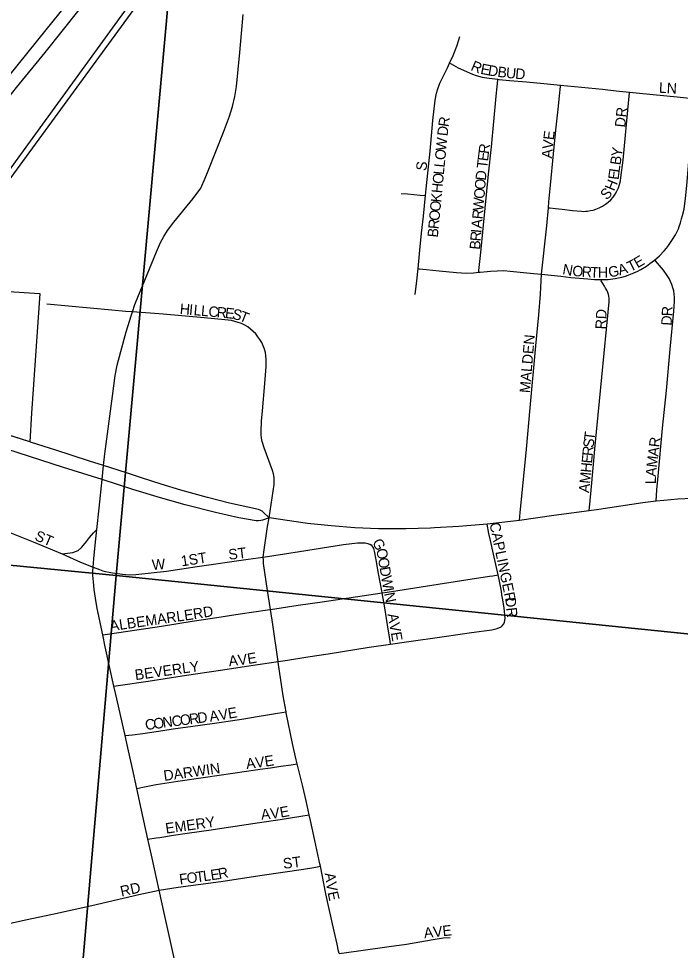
# Model space of a CAD drawing. Extents: x -209 to 4852, y 0 to 905.
# Drawn here: x 88.89 to 100.81, y 290.63 to 307.42 of the extents above; entities that cross this region are included whole.
import ezdxf

# ---------------------------------------------------------------- set-up
doc = ezdxf.new("R2010")
doc.units = 0
for name, color, linetype in [('GM_X_Airport_Location_Class_2', 7, 'Continuous'), ('GM_X_Airport_Location_Class_3', 7, 'Continuous'), ('GM_X_Corporation', 7, 'Continuous'), ('GM_X_County_Subdivision_Text', 7, 'Continuous'), ('GM_X_Minor_River', 7, 'Continuous'), ('GM_X_US_Location', 7, 'Continuous'), ('GM_X_US_Route', 7, 'Continuous')]:
    doc.layers.add(name, color=color, linetype=linetype)

msp = doc.modelspace()

# ---------------------------------------------------------------- linework, layer by layer
at = {"layer": 'GM_X_Airport_Location_Class_2'}
for points in [[(90.983, 302.265), (90.993, 302.296), (91.375, 303.213), (91.448, 303.383), (91.507, 303.493), (91.574, 303.598), (91.684, 303.747), (92.034, 304.177), (92.172, 304.364), (92.251, 304.542), (92.307, 304.676), (92.58, 305.37), (92.689, 305.658), (92.744, 305.833), (92.786, 306.011), (92.815, 306.193), (92.875, 306.809), (92.935, 307.488)], [(96.654, 306.617), (96.718, 306.752), (96.786, 306.92), (96.822, 307.035), (96.835, 307.095)], [(96.22, 304.229), (96.232, 304.349), (96.301, 305.026), (96.351, 305.581), (96.394, 305.95), (96.417, 306.073), (96.434, 306.134), (96.48, 306.251), (96.613, 306.531), (96.654, 306.617)], [(96.654, 306.617), (96.683, 306.6), (96.807, 306.531), (97.067, 306.415), (97.134, 306.39), (97.242, 306.36), (97.366, 306.342), (97.524, 306.323)], [(97.18, 302.846), (97.183, 302.877), (97.194, 302.984), (97.215, 303.206), (97.259, 303.635), (97.292, 304.003), (97.354, 304.616), (97.407, 305.104), (97.494, 306.022), (97.51, 306.188), (97.522, 306.312), (97.524, 306.323)], [(97.524, 306.323), (97.549, 306.32), (97.731, 306.303), (98.041, 306.275), (98.349, 306.245), (98.651, 306.217)], [(98.433, 304.009), (98.442, 304.113), (98.472, 304.419), (98.527, 304.979), (98.57, 305.407), (98.618, 305.839), (98.634, 306.027), (98.651, 306.191), (98.651, 306.217)], [(98.651, 306.217), (99.407, 306.143), (99.653, 306.118), (99.896, 306.092)], [(98.433, 304.009), (98.456, 304.007), (98.561, 303.995), (98.679, 303.981), (98.868, 303.961), (99.03, 303.946), (99.073, 303.944), (99.109, 303.946), (99.138, 303.948), (99.193, 303.958), (99.237, 303.967), (99.287, 303.985), (99.347, 304.008), (99.405, 304.037), (99.459, 304.071), (99.51, 304.109), (99.557, 304.153), (99.6, 304.202), (99.636, 304.255), (99.667, 304.311), (99.693, 304.37), (99.713, 304.431), (99.729, 304.493), (99.74, 304.555), (99.779, 304.866), (99.883, 305.958), (99.894, 306.074), (99.896, 306.092)], [(99.896, 306.092), (100.017, 306.08), (100.322, 306.05), (100.755, 306.005), (100.92, 305.989), (101.056, 305.976), (101.084, 305.973)], [(100.345, 303.068), (100.437, 303.146), (100.521, 303.235), (100.56, 303.282), (100.596, 303.329), (100.659, 303.419), (100.72, 303.524), (100.762, 303.603), (100.775, 303.632), (100.789, 303.669), (100.815, 303.738), (100.833, 303.809), (100.851, 303.867), (100.876, 303.986), (100.908, 304.229), (100.931, 304.477), (100.964, 304.844), (101.082, 305.956), (101.084, 305.973)], [(95.782, 304.269), (95.897, 304.259), (96.123, 304.237), (96.205, 304.23), (96.22, 304.229)], [(96.085, 302.912), (96.118, 303.244), (96.148, 303.552), (96.181, 303.858), (96.22, 304.229)], [(98.309, 302.811), (98.403, 303.683), (98.433, 304.009)], [(99.371, 302.716), (99.51, 302.718), (99.636, 302.734), (99.753, 302.757), (99.824, 302.779), (99.871, 302.797), (99.924, 302.816), (99.948, 302.825), (99.984, 302.84), (100.031, 302.862), (100.1, 302.897), (100.201, 302.957), (100.262, 303.002), (100.345, 303.068)], [(100.373, 298.721), (100.389, 298.926), (100.408, 299.175), (100.491, 300.04), (100.561, 300.718), (100.629, 301.462), (100.694, 302.144), (100.704, 302.329), (100.704, 302.39), (100.7, 302.451), (100.691, 302.51), (100.676, 302.568), (100.658, 302.625), (100.634, 302.681), (100.606, 302.734), (100.575, 302.787), (100.504, 302.887), (100.433, 302.969), (100.36, 303.051), (100.345, 303.068)], [(96.036, 302.446), (96.064, 302.691), (96.085, 302.912)], [(96.085, 302.912), (96.103, 302.91), (96.236, 302.897), (96.467, 302.874), (96.775, 302.841), (96.959, 302.833), (97.082, 302.837), (97.18, 302.846)], [(97.18, 302.846), (97.205, 302.848), (97.328, 302.86), (97.389, 302.866), (97.51, 302.874), (97.628, 302.877), (97.747, 302.868), (97.806, 302.862), (97.924, 302.85), (98.166, 302.827), (98.309, 302.811)], [(97.914, 298.376), (97.927, 298.52), (97.938, 298.636), (98.036, 299.662), (98.106, 300.406), (98.207, 301.523), (98.259, 302.081), (98.288, 302.453), (98.309, 302.811)], [(98.309, 302.811), (98.659, 302.776), (98.838, 302.753), (99.142, 302.727), (99.264, 302.718), (99.371, 302.716)], [(99.169, 298.549), (99.187, 298.738), (99.205, 298.923), (99.278, 299.726), (99.356, 300.527), (99.398, 300.959), (99.481, 301.822), (99.511, 302.13), (99.525, 302.315), (99.525, 302.38), (99.521, 302.416), (99.515, 302.445), (99.509, 302.465), (99.504, 302.485), (99.496, 302.501), (99.486, 302.524), (99.464, 302.562), (99.442, 302.598), (99.383, 302.695), (99.371, 302.716)], [(90.939, 302.132), (90.813, 302.142), (90.567, 302.163), (89.397, 302.274)], [(90.939, 302.132), (90.983, 302.265)], [(90.418, 299.367), (90.444, 299.575), (90.579, 300.617), (90.63, 300.99), (90.664, 301.173), (90.733, 301.418), (90.83, 301.771), (90.922, 302.08), (90.939, 302.132)], [(93.403, 298.42), (93.491, 299.025), (93.494, 299.088), (93.491, 299.151), (93.481, 299.214), (93.464, 299.276), (93.316, 299.683), (93.28, 299.8), (93.267, 299.859), (93.26, 299.919), (93.258, 299.979), (93.264, 300.163), (93.281, 300.348), (93.324, 300.841), (93.347, 301.15), (93.349, 301.275), (93.345, 301.339), (93.335, 301.402), (93.319, 301.463), (93.296, 301.522), (93.269, 301.579), (93.237, 301.634), (93.201, 301.686), (93.161, 301.736), (93.118, 301.782), (93.07, 301.824), (93.019, 301.861), (92.964, 301.894), (92.907, 301.921), (92.848, 301.945), (92.788, 301.962), (92.726, 301.976), (92.602, 301.993), (92.232, 302.026), (91.492, 302.09), (90.939, 302.132)], [(85.169, 299.411), (85.704, 299.238), (85.708, 299.237), (86.176, 299.075), (86.71, 298.903), (87.309, 298.707), (87.662, 298.578), (88.137, 298.402), (88.657, 298.191), (88.733, 298.16), (89.15, 297.991), (89.673, 297.774)], [(90.397, 299.111), (90.418, 299.367)], [(90.3, 298.211), (90.339, 298.597), (90.397, 299.111)], [(93.298, 297.717), (93.314, 297.844), (93.374, 298.265), (93.403, 298.42)], [(97.527, 297.393), (97.443, 297.771), (97.39, 298.012), (97.363, 298.138), (97.33, 298.307)], [(89.673, 297.774), (89.87, 297.8), (89.914, 297.814), (89.963, 297.837), (90.023, 297.888), (90.062, 297.93), (90.111, 297.995), (90.165, 298.067), (90.237, 298.15), (90.3, 298.211)], [(90.232, 297.535), (90.237, 297.611), (90.243, 297.682), (90.271, 297.929), (90.3, 298.211)], [(93.298, 297.717), (93.951, 297.814), (94.745, 297.942), (94.995, 297.97), (95.054, 297.974), (95.088, 297.973), (95.13, 297.97), (95.182, 297.96), (95.224, 297.942)], [(95.439, 297.071), (95.432, 297.11), (95.372, 297.418), (95.329, 297.666), (95.3, 297.825), (95.286, 297.871), (95.272, 297.901), (95.251, 297.926), (95.224, 297.942)], [(89.673, 297.774), (90.005, 297.627), (90.232, 297.535)], [(90.232, 297.535), (90.346, 297.492), (90.41, 297.47), (90.457, 297.455), (90.524, 297.441), (90.58, 297.43), (90.761, 297.405), (90.881, 297.397), (91.001, 297.404), (91.556, 297.463), (92.108, 297.547), (93.027, 297.677), (93.298, 297.717)], [(93.425, 296.773), (93.373, 297.112), (93.304, 297.601), (93.301, 297.661), (93.298, 297.717)], [(90.405, 296.316), (90.306, 296.788), (90.273, 296.973), (90.254, 297.134), (90.237, 297.269), (90.228, 297.392), (90.227, 297.456), (90.232, 297.535)], [(95.439, 297.071), (95.527, 297.084), (96.943, 297.304), (97.374, 297.371), (97.435, 297.38), (97.527, 297.393)], [(97.581, 296.457), (97.603, 296.479), (97.628, 296.514), (97.64, 296.546), (97.654, 296.607), (97.651, 296.673), (97.644, 296.733), (97.634, 296.799), (97.606, 296.978), (97.597, 297.035), (97.587, 297.102), (97.551, 297.284), (97.527, 297.393)], [(93.425, 296.773), (93.926, 296.847), (94.357, 296.91), (95.439, 297.071)], [(95.588, 296.146), (95.58, 296.198), (95.535, 296.495), (95.485, 296.801), (95.439, 297.071)], [(90.405, 296.316), (90.531, 296.335), (91.463, 296.473), (92.017, 296.561), (92.382, 296.616), (92.879, 296.692), (93.372, 296.765), (93.425, 296.773)], [(93.563, 295.835), (93.468, 296.499), (93.425, 296.773)], [(95.588, 296.146), (95.877, 296.189), (96.554, 296.284), (97.045, 296.358), (97.414, 296.407), (97.51, 296.43), (97.581, 296.457)], [(90.607, 295.393), (90.451, 296.098), (90.405, 296.316)], [(93.563, 295.835), (93.732, 295.861), (94.1, 295.918), (94.467, 295.975), (95.203, 296.09), (95.588, 296.146)], [(90.607, 295.393), (90.723, 295.41), (91.223, 295.48), (91.835, 295.576), (92.078, 295.614), (92.322, 295.649), (92.567, 295.686), (92.996, 295.748), (93.241, 295.784), (93.563, 295.835)], [(93.709, 294.927), (93.656, 295.213), (93.565, 295.825), (93.563, 295.835)], [(90.809, 294.501), (90.642, 295.24), (90.607, 295.393)], [(90.809, 294.501), (90.941, 294.516), (91.125, 294.537), (91.489, 294.593), (91.676, 294.619), (92.159, 294.685), (92.462, 294.729), (92.705, 294.764), (92.947, 294.804), (93.19, 294.842), (93.371, 294.871), (93.553, 294.901), (93.709, 294.927)], [(93.909, 293.991), (93.892, 294.062), (93.825, 294.356), (93.712, 294.909), (93.709, 294.927)], [(91.021, 293.549), (90.944, 293.905), (90.859, 294.28), (90.809, 294.501)], [(91.021, 293.549), (91.125, 293.569), (91.368, 293.616), (91.759, 293.68), (92.254, 293.749), (92.501, 293.784), (92.749, 293.82), (93.243, 293.892), (93.428, 293.92), (93.613, 293.948), (93.798, 293.975), (93.909, 293.991)], [(94.123, 293.072), (94.068, 293.322), (94.008, 293.585), (93.909, 293.991)], [(91.22, 292.633), (91.105, 293.158), (91.021, 293.549)], [(91.22, 292.633), (91.371, 292.656), (91.433, 292.665), (91.681, 292.703), (91.927, 292.739), (92.359, 292.803), (92.551, 292.831), (93.232, 292.935), (93.6, 292.988), (93.787, 293.017), (93.975, 293.046), (94.123, 293.072)], [(94.326, 292.145), (94.316, 292.192), (94.227, 292.61), (94.146, 292.967), (94.123, 293.072)], [(91.425, 291.716), (91.283, 292.346), (91.22, 292.633)], [(91.425, 291.716), (91.767, 291.766), (92.533, 291.872), (93.278, 291.987), (94.022, 292.093), (94.21, 292.125), (94.326, 292.145)], [(94.665, 290.574), (94.655, 290.616), (94.628, 290.74), (94.574, 290.977), (94.48, 291.405), (94.426, 291.646), (94.326, 292.145)], [(84.587, 291.826), (84.691, 291.785), (85.91, 291.313), (86.434, 291.116), (86.612, 291.054), (86.792, 291.006), (86.969, 290.969), (87.153, 290.941), (87.344, 290.927), (87.529, 290.921), (87.721, 290.925), (87.91, 290.945), (88.094, 290.977), (88.345, 291.03), (89.013, 291.181), (89.5, 291.282), (90.209, 291.438), (91.055, 291.635), (91.425, 291.716)], [(91.77, 290.139), (91.52, 291.277), (91.425, 291.716)], [(94.665, 290.574), (95.015, 290.623), (95.567, 290.697), (95.875, 290.743), (96.357, 290.827), (96.54, 290.854), (96.663, 290.864)]]:
    msp.add_lwpolyline(points, dxfattribs=at)
at = {"layer": 'GM_X_Corporation'}
for points in [[(85.931, 302.566), (86.117, 302.797), (86.871, 303.724), (87.352, 304.325), (88.516, 305.754), (88.855, 306.174), (89.369, 306.808), (89.981, 307.573), (90.748, 308.545), (91.346, 309.334), (92.541, 310.95), (92.544, 310.954)], [(81.171, 297.064), (81.39, 297.336), (81.725, 297.756), (82.581, 298.813), (83.239, 299.614), (83.684, 300.168), (84.394, 301.043), (84.559, 301.247), (84.814, 301.561), (85.847, 302.839), (88.016, 305.526), (88.159, 305.701), (89.237, 307.028), (89.915, 307.877)]]:
    msp.add_lwpolyline(points, dxfattribs=at)
at = {"layer": 'GM_X_County_Subdivision_Text'}
for points in [[(89.104, 299.788), (89.094, 299.791), (86.797, 300.52), (86.057, 300.764), (85.458, 300.957), (85.409, 300.973), (84.804, 301.168), (84.559, 301.247), (83.68, 301.531), (83.244, 301.667), (83.168, 301.691), (82.218, 301.979), (81.797, 302.089), (81.373, 302.184), (81.006, 302.253)], [(93.403, 298.42), (93.285, 298.381), (93.251, 298.373), (93.212, 298.368), (93.172, 298.369), (92.86, 298.425), (92.436, 298.516), (91.893, 298.659), (91.449, 298.783), (90.946, 298.934), (90.397, 299.111), (89.696, 299.33), (88.466, 299.727)], [(89.542, 299.648), (89.462, 299.674), (89.104, 299.788)], [(93.403, 298.42), (93.296, 298.524), (93.275, 298.541), (93.251, 298.556), (93.211, 298.572), (92.689, 298.689), (92.291, 298.79), (91.814, 298.92), (91.458, 299.027), (91.106, 299.144), (90.835, 299.236), (90.418, 299.367), (90.167, 299.445), (89.542, 299.648)], [(101.024, 298.77), (100.763, 298.758), (100.515, 298.736), (100.373, 298.721), (100.132, 298.696), (99.339, 298.572), (99.169, 298.549), (98.53, 298.462), (97.914, 298.376), (97.806, 298.361), (97.33, 298.307), (96.82, 298.268), (96.382, 298.242), (96.312, 298.239)], [(96.312, 298.239), (95.863, 298.222), (95.373, 298.226), (94.947, 298.243), (94.521, 298.276), (94.091, 298.32), (93.403, 298.42)]]:
    msp.add_lwpolyline(points, dxfattribs=at)
at = {"layer": 'GM_X_Minor_River'}
for points in [[(92.468, 317.445), (90.648, 297.385), (70.559, 299.335), (72.295, 319.32)], [(112.672, 315.623), (110.863, 295.32), (90.648, 297.385), (92.468, 317.445)], [(70.559, 299.335), (90.648, 297.385), (88.927, 277.384), (68.709, 279.29)], [(90.648, 297.385), (110.863, 295.32), (108.909, 275.428), (88.927, 277.384)]]:
    msp.add_lwpolyline(points, close=True, dxfattribs=at)
at = {"layer": 'GM_X_US_Location'}
msp.add_lwpolyline([(105.568, 329.731), (91.951, 310.954), (93.383, 310.949), (91.924, 308.909), (87.308, 302.589), (89.274, 302.464), (89.12, 300.311), (89.094, 299.791), (86.057, 300.764), (85.045, 299.442), (84.789, 299.534), (83.633, 297.929), (79.957, 292.903)], dxfattribs=at)
at = {"layer": 'GM_X_US_Route'}
msp.add_lwpolyline([(78.655, 290.839), (80.362, 293.189), (81.429, 294.658), (81.54, 294.81), (83.329, 297.271), (86.164, 301.171), (87.313, 302.756), (87.726, 303.323), (87.969, 303.658), (88.207, 303.986), (91.74, 308.847), (94.398, 312.5), (100.465, 320.845), (100.676, 321.133), (101.601, 322.421), (102.107, 323.11), (107.543, 330.594), (107.902, 331.087), (111.413, 335.948), (112.494, 337.404), (112.873, 337.925), (113.316, 338.559)], dxfattribs=at)

# ---------------------------------------------------------------- texts
at = {"layer": 'GM_X_Airport_Location_Class_3'}
for s, height, rotation, p in [('R', 0.189, 337.4138, (97.021, 306.493)), ('E', 0.189, 349.0906, (97.199, 306.424)), ('D', 0.189, 350.656, (97.335, 306.397)), ('B', 0.189, 353.3909, (97.509, 306.369)), ('U', 0.189, 354.5399, (97.662, 306.351)), ('D', 0.189, 354.5973, (97.829, 306.336)), ('LN', 0.1894, 356.9884, (100.42, 306.082)), ('DR', 0.1894, 83.9946, (99.816, 305.45)), ('R', 0.189, 81.6157, (96.634, 305.457)), ('D', 0.189, 83.7588, (96.616, 305.293)), ('E', 0.189, 83.1529, (98.528, 305.222)), ('W', 0.189, 84.4935, (96.59, 305.028)), ('V', 0.189, 83.4957, (98.51, 305.057)), ('O', 0.189, 84.5265, (96.575, 304.862)), ('E', 0.189, 83.0986, (97.344, 304.841)), ('R', 0.189, 83.0858, (97.36, 304.973)), ('A', 0.189, 86.4346, (98.499, 304.893)), ('Y', 0.189, 81.8853, (99.752, 304.918)), ('S', 0.189, 82.8783, (96.233, 304.667)), ('L', 0.189, 84.5167, (96.562, 304.729)), ('T', 0.189, 83.1257, (97.328, 304.709)), ('B', 0.189, 81.8919, (99.731, 304.769)), ('L', 0.189, 84.5022, (96.549, 304.597)), ('D', 0.189, 84.5047, (97.306, 304.494)), ('E', 0.189, 82.8083, (99.696, 304.506)), ('L', 0.189, 81.8853, (99.712, 304.637)), ('O', 0.189, 84.5265, (96.533, 304.431)), ('O', 0.189, 85.0984, (97.292, 304.329)), ('H', 0.189, 67.4267, (99.618, 304.298)), ('H', 0.189, 84.5189, (96.517, 304.265)), ('O', 0.189, 85.1165, (97.278, 304.163)), ('S', 0.189, 46.043, (99.483, 304.138)), ('K', 0.189, 84.5047, (96.501, 304.099)), ('W', 0.189, 85.1009, (97.259, 303.947)), ('O', 0.189, 84.5413, (96.485, 303.933)), ('O', 0.189, 84.5047, (96.469, 303.767)), ('R', 0.189, 85.1133, (97.247, 303.797)), ('R', 0.189, 84.5414, (96.455, 303.618)), ('A', 0.189, 85.1165, (97.232, 303.631)), ('B', 0.189, 84.5021, (96.441, 303.468)), ('R', 0.189, 85.1026, (97.212, 303.399)), ('I', 0.189, 85.0984, (97.225, 303.548)), ('B', 0.189, 85.1133, (97.2, 303.249)), ('N', 0.189, 349.8945, (98.677, 302.814)), ('A', 0.189, 16.9389, (99.716, 302.789)), ('T', 0.189, 26.8085, (99.909, 302.851)), ('E', 0.189, 30.0699, (100.038, 302.917)), ('O', 0.189, 354.7555, (98.858, 302.783)), ('R', 0.189, 355.9862, (99.028, 302.767)), ('T', 0.189, 357.2005, (99.182, 302.756)), ('H', 0.189, 0.0263, (99.326, 302.75)), ('G', 0.189, 10.5688, (99.53, 302.753)), ('H', 0.189, 354.7917, (91.788, 302.098)), ('I', 0.189, 354.7462, (91.954, 302.083)), ('L', 0.189, 354.8068, (92.037, 302.075)), ('L', 0.189, 354.7734, (92.17, 302.063)), ('C', 0.189, 354.7726, (92.303, 302.051)), ('R', 0.189, 354.78, (92.452, 302.038)), ('E', 0.189, 353.7322, (92.601, 302.024)), ('S', 0.189, 346.7126, (92.727, 302.011)), ('T', 0.189, 338.1682, (92.85, 301.982)), ('RD', 0.1894, 86.989, (99.466, 301.815)), ('R', 0.189, 87.7093, (100.662, 302.052)), ('D', 0.189, 86.6104, (100.652, 301.882)), ('MALDEN', 0.1894, 85.1551, (98.1, 300.666)), ('T', 0.189, 82.4649, (99.26, 299.81)), ('S', 0.189, 83.3732, (99.245, 299.678)), ('R', 0.189, 83.0571, (100.43, 299.687)), ('R', 0.189, 84.4296, (99.23, 299.53)), ('A', 0.189, 83.0539, (100.41, 299.521)), ('E', 0.189, 84.4988, (99.218, 299.397)), ('M', 0.189, 83.1529, (100.386, 299.323)), ('H', 0.189, 84.5189, (99.202, 299.231)), ('A', 0.189, 84.7917, (100.371, 299.158)), ('M', 0.189, 84.5004, (99.182, 299.032)), ('L', 0.189, 88.7707, (100.369, 299.028)), ('A', 0.189, 84.483, (99.166, 298.866)), ('CAPLINGER', 0.1894, 281.7386, (97.37, 298.32)), ('ST', 0.1894, 336.7995, (89.166, 298.029)), ('G', 0.189, 300.1054, (95.252, 297.982)), ('1ST', 0.1894, 8.6182, (91.83, 297.548)), ('ST', 0.1894, 7.1217, (92.681, 297.665)), ('O', 0.189, 281.0399, (95.33, 297.853)), ('W', 0.189, 4.4128, (91.299, 297.482)), ('O', 0.189, 279.9295, (95.362, 297.69)), ('D', 0.189, 279.908, (95.391, 297.526)), ('W', 0.189, 279.9018, (95.419, 297.362)), ('I', 0.189, 280.596, (95.457, 297.146)), ('N', 0.189, 281.7569, (95.473, 297.06)), ('DR', 0.1894, 276.0036, (97.654, 296.982)), ('ALBEMARLE', 0.1894, 8.1305, (90.547, 296.379)), ('RD', 0.1894, 8.9673, (92.047, 296.596)), ('AVE', 0.1894, 279.7847, (95.537, 296.686)), ('A', 0.189, 6.0868, (92.682, 295.748)), ('V', 0.189, 7.0177, (92.851, 295.766)), ('E', 0.189, 9.7454, (93.026, 295.788)), ('BEVERLY', 0.1894, 8.0086, (90.997, 295.498)), ('A', 0.189, 8.1708, (92.34, 294.749)), ('V', 0.189, 9.6812, (92.511, 294.774)), ('E', 0.189, 9.8451, (92.676, 294.802)), ('C', 0.189, 7.4021, (91.181, 294.598)), ('O', 0.189, 7.4157, (91.329, 294.617)), ('N', 0.189, 7.4286, (91.495, 294.639)), ('C', 0.189, 7.4021, (91.66, 294.661)), ('O', 0.189, 7.4157, (91.809, 294.68)), ('R', 0.189, 7.4021, (91.974, 294.701)), ('D', 0.189, 7.4157, (92.123, 294.721)), ('A', 0.189, 6.7916, (92.998, 293.898)), ('V', 0.189, 6.7699, (93.163, 293.918)), ('E', 0.189, 8.8026, (93.336, 293.939)), ('DARWIN', 0.1894, 7.986, (91.514, 293.682)), ('A', 0.189, 5.8019, (93.265, 292.982)), ('V', 0.189, 6.677, (93.434, 292.999)), ('E', 0.189, 10.4616, (93.613, 293.02)), ('EMERY', 0.1894, 8.132, (91.548, 292.732)), ('ST', 0.1894, 7.12, (93.664, 292.098)), ('E', 0.189, 8.1633, (92.36, 291.892)), ('R', 0.189, 11.238, (92.503, 291.913)), ('F', 0.189, 7.8095, (91.797, 291.815)), ('O', 0.189, 7.7839, (91.929, 291.833)), ('T', 0.189, 7.812, (92.094, 291.855)), ('L', 0.189, 7.8095, (92.226, 291.874)), ('A', 0.189, 278.1579, (94.404, 292.017)), ('RD', 0.1894, 12.5211, (90.744, 291.598)), ('V', 0.189, 278.1578, (94.428, 291.852)), ('E', 0.189, 282.0622, (94.454, 291.673)), ('AVE', 0.1894, 6.1163, (96.199, 290.848))]:
    msp.add_text(s, height=height, rotation=rotation, dxfattribs=at).set_placement(p)

doc.saveas('drawing.dxf')
